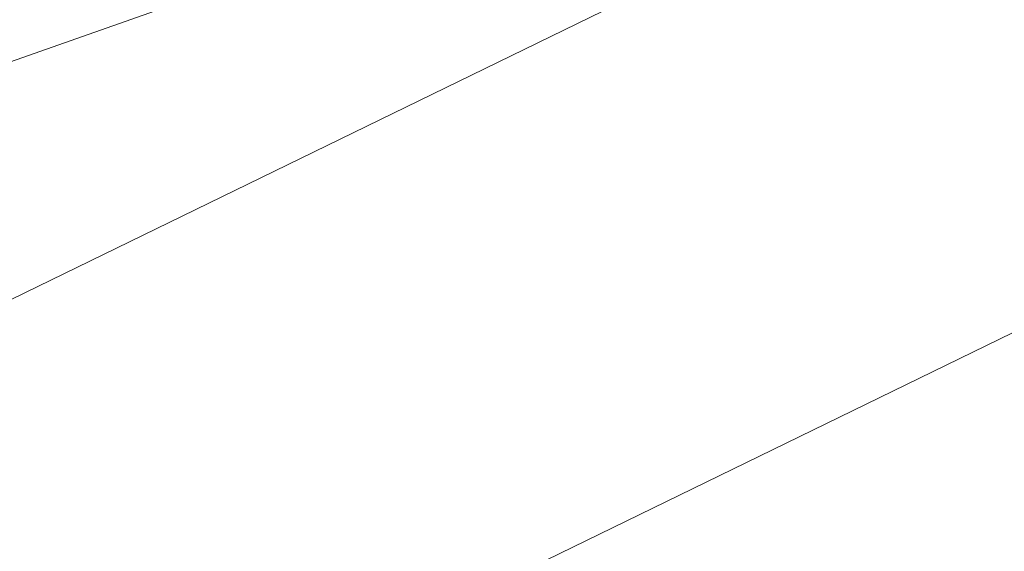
# Model space of a CAD drawing. Extents: x 1620613 to 1693141, y 557269 to 607790.
# Tile 933 of 1056: x 1620876.396 to 1620877.937, y 607336.354 to 607337.186. Entities that reach past the tile are written whole.
import ezdxf

# ---------------------------------------------------------------- set-up
doc = ezdxf.new("R2010")
doc.units = 0
doc.header["$LTSCALE"] = 10
doc.header["$MEASUREMENT"] = 0
for name, pattern in [('DGN Style 2', [7.346996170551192, 4.408197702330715, -2.938798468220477]), ('DGN Style 3', [10.28579463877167, 7.346996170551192, -2.938798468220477]), ('DGN Style 5', [5.142897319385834, 2.204098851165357, -2.938798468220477])]:
    doc.linetypes.add(name, pattern=pattern)
for name, color, linetype, lineweight in [('DT_X_Contour_Minor', 136, 'DGN Style 3', 0), ('PV_X_Driveway', 7, 'DGN Style 5', 0), ('SV_X_Top_of_Bank', 97, 'DGN Style 2', 0)]:
    doc.layers.add(name, color=color, linetype=linetype, lineweight=lineweight)

# ---------------------------------------------------------------- blocks, each defined once
blk = doc.blocks.new('*U1004')
at = {"layer": 'DT_X_Contour_Minor', "transparency": 33554559, "flags": 128}
for points, elevation in [([(-15.21616715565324, 53.13950447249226), (-19.81874134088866, 49.86354265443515), (-20.72156229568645, 49.22141635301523), (-21.45749336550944, 48.69902108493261), (-22.02653455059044, 48.29635685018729), (-22.42868585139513, 48.01342364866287), (-23.27856947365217, 47.41857648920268), (-23.80416834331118, 46.98556298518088), (-24.74355223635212, 46.13265784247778), (-26.09672115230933, 44.85986106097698), (-27.86367509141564, 43.16717264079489), (-33.12726562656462, 38.09348133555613), (-34.87997650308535, 36.41065848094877), (-36.19041623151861, 35.16745839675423), (-37.05858481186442, 34.36388108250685), (-37.48448224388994, 33.99992653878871), (-38.03051386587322, 33.61554478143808), (-38.21858775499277, 33.48693160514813), (-38.37328570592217, 33.38937839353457), (-38.49460771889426, 33.32288514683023), (-38.5825537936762, 33.28745186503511), (-38.77257540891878, 33.23437640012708), (-38.88521126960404, 33.17604471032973), (-39.08060264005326, 33.04085623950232), (-39.3587495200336, 32.82881098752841), (-39.71965190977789, 32.53990895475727), (-40.79239896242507, 31.66702782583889), (-41.21281239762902, 31.37527341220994), (-41.66949241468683, 31.15467101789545), (-42.16243901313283, 31.00522064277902), (-42.6916521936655, 30.92692228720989), (-44.15124278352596, 30.8129960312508), (-44.65910627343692, 30.77541925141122), (-45.08800380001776, 30.74813360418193), (-45.43793536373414, 30.73113908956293), (-45.7089009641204, 30.72443570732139), (-46.78915318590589, 30.71716589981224), (-50.25550565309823, 29.22997960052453), (-51.06818505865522, 28.88110715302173), (-52.02064364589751, 28.47185536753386), (-53.11288141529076, 28.00222424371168), (-54.34489836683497, 27.47221378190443), (-57.81664914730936, 25.97834676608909), (-59.108489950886, 25.4196177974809), (-60.38019927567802, 24.86383115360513), (-61.63177712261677, 24.31098683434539), (-62.86322349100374, 23.76108483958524), (-66.12023850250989, 22.29860262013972), (-67.36429721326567, 21.74074830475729), (-68.65371208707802, 21.16404702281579), (-69.9884831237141, 20.56849877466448), (-71.36861032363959, 19.95410356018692), (-75.10942440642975, 18.29058703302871), (-76.51567851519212, 17.66446206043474), (-77.92883027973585, 17.03372453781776), (-79.34887969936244, 16.39837446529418), (-80.77582677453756, 15.75841184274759), (-84.59021584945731, 14.04569478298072), (-85.96780275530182, 13.42649090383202), (-87.23977166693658, 12.8534170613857), (-88.40612258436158, 12.32647325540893), (-89.46685550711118, 11.84565948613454), (-92.15465264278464, 10.62499615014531), (-93.16140094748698, 10.16824392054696), (-94.16579800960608, 9.713484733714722), (-95.16784382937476, 9.260718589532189), (-96.16753840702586, 8.809945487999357), (-98.83025562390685, 7.610541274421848), (-99.75191201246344, 7.19545492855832), (-100.5198432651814, 6.84974905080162), (-101.1340493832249, 6.573423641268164), (-101.5945303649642, 6.366478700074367), (-102.6175128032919, 5.907132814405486), (-103.011255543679, 5.728681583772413), (-103.425246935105, 5.537837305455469), (-103.8594869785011, 5.334599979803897), (-104.3139756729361, 5.1189696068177), (-105.5529437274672, 4.527431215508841), (-105.9805033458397, 4.32358178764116), (-106.3339561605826, 4.1556872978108), (-106.613302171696, 4.023747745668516), (-106.818541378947, 3.927763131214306), (-107.2670368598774, 3.719744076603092), (-107.4843943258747, 3.619638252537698), (-107.8000951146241, 3.475335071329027), (-108.2141392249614, 3.286834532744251), (-108.7265266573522, 3.054136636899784), (-110.2240175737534, 2.374679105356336), (-110.7152033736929, 2.152073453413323), (-111.0656425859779, 1.993849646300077), (-111.2753352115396, 1.900007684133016), (-111.3442812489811, 1.870547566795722), (-111.3404752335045, 1.87782971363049), (-111.3429190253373, 1.878463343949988), (-111.3531049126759, 1.874902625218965), (-111.371032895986, 1.867147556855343), (-111.3967029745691, 1.855198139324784), (-111.4754793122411, 1.817740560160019), (-111.5018743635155, 1.805381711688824), (-111.5219772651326, 1.796398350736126), (-111.5357880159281, 1.79079047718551), (-111.5433066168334, 1.788558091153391), (-111.5549666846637, 1.787105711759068), (-111.5624210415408, 1.784814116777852), (-111.5760390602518, 1.779028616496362), (-111.5958207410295, 1.769749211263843), (-111.6217660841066, 1.756975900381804), (-111.6991718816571, 1.718255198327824), (-111.7342200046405, 1.700687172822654), (-111.7813100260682, 1.677023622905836), (-111.8404419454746, 1.647264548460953), (-111.9116157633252, 1.611409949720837), (-112.2718580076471, 1.429865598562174), (-113.0350606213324, -0.2474059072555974), (-113.2177541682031, -0.6502334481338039), (-113.4387479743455, -1.13988542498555), (-113.6980420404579, -1.716361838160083), (-113.9956363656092, -2.379662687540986), (-114.8402882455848, -4.264230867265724), (-115.2146300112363, -4.99066763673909), (-115.7041663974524, -5.756551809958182), (-116.3088974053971, -6.561883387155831), (-117.0288230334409, -7.406662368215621), (-120.6572634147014, -11.44100822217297), (-121.7109238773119, -12.4702595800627), (-121.9242665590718, -12.67251216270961), (-122.1127258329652, -12.838162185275), (-122.2763016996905, -12.96720964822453), (-122.4149941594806, -13.0596545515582), (-122.7516628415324, -13.25737088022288), (-123.1181484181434, -13.47519358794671), (-123.9651036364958, -13.98037446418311), (-125.2925284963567, -14.77291350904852), (-127.1004229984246, -15.85281072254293), (-132.5621011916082, -19.11568085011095), (-134.3564604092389, -20.18775530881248), (-135.643279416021, -20.95682608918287), (-136.4225582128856, -21.4228931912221), (-136.6942967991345, -21.5859566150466), (-136.7422127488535, -21.61678750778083), (-136.7928334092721, -21.64935871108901), (-136.9087584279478, -21.72394915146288), (-137.0899878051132, -21.84055882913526), (-137.3365215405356, -21.99918774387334), (-138.0810173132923, -22.47822383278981), (-138.3978712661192, -22.6746115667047), (-138.790061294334, -22.90449770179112), (-139.2575873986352, -23.16788223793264), (-139.8004495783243, -23.46476517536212), (-142.5095905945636, -24.92838181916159), (-153.1870326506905, -30.13426355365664), (-155.2248335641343, -31.12493864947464), (-156.7621897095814, -31.86587176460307), (-157.7991010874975, -32.35706289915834), (-158.3355676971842, -32.59851205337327), (-159.0988856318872, -32.90938715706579), (-159.3740378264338, -33.02320973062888), (-159.6270059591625, -33.13152112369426), (-159.8577900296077, -33.23432133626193), (-160.0663900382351, -33.33161036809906), (-160.5930779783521, -33.58369954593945), (-160.8051329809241, -33.66154300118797), (-161.0462820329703, -33.70600648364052), (-161.3165251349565, -33.71708999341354), (-161.615862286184, -33.69479353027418), (-162.4528867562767, -33.59082966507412), (-162.9269289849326, -33.66899306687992), (-163.721287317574, -33.98145617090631), (-164.8359617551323, -34.52821897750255), (-166.2709522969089, -35.30928148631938), (-170.5246818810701, -37.7045144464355), (-172.1231266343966, -38.57648387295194), (-173.7281637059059, -39.39596743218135), (-175.339793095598, -40.16296512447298), (-176.9580148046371, -40.87747694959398), (-181.2820624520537, -42.71286066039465), (-182.7909117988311, -43.35069092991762), (-184.0744241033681, -43.88764395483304), (-185.1325993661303, -44.32371973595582), (-185.9654375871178, -44.65891827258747), (-187.8858901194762, -45.41827804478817), (-188.520472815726, -45.67012349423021), (-188.9838815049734, -45.85614001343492), (-189.2761161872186, -45.97632760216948), (-189.3971768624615, -46.0306862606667), (-189.4917733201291, -46.08787077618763), (-189.8211518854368, -46.28819430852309), (-190.7383402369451, -46.84627651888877), (-192.2433383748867, -47.76211740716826), (-194.3361462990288, -49.03571697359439), (-200.7007138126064, -52.90899405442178), (-202.8180694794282, -54.19743101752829), (-204.3967108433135, -55.15778409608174), (-205.4366379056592, -55.79005328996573), (-205.9378506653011, -56.09423859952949), (-206.5561322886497, -56.46795424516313), (-206.8614067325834, -56.64589492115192), (-207.3135188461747, -56.89943021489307), (-207.912468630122, -57.22856012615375), (-208.6582560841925, -57.63328465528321), (-212.4812187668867, -59.69838656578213), (-217.9525532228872, -61.78625121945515), (-218.9816974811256, -62.17902329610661), (-219.7242726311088, -62.46254038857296), (-220.1802786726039, -62.63680249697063), (-220.3497156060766, -62.70180962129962), (-220.4194552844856, -62.72948864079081), (-220.8007980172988, -62.87632058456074), (-221.8925214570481, -63.29605715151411), (-223.6946256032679, -63.98869834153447), (-226.2071104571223, -64.95424415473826), (-233.8542443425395, -67.8929058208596), (-236.4554405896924, -68.89391066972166), (-238.5236789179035, -69.69292896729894), (-240.0589593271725, -70.28996071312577), (-241.0612818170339, -70.68500590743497), (-243.0235312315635, -71.46914435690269), (-243.7578034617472, -71.7613185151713), (-244.4889330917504, -72.04973715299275), (-245.2169201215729, -72.33440027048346), (-245.9417645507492, -72.61530786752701), (-247.8704928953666, -73.35938743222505), (-248.5630352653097, -73.6199460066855), (-249.1941161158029, -73.8435620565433), (-249.7637354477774, -74.0302355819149), (-250.271893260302, -74.17996658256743), (-251.5450320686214, -74.52999255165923), (-252.0702619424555, -74.6602527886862), (-252.691097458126, -74.78851402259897), (-253.4075386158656, -74.91477625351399), (-254.2195854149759, -75.03903948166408), (-256.5125177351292, -75.36774275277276), (-256.9049860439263, -75.59858398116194), (-256.3626917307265, -76.04458021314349), (-254.8856347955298, -76.705731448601), (-252.4738152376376, -77.58203768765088), (-244.7959462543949, -80.20572766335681), (-242.204642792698, -81.01907846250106), (-240.1891341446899, -81.49136337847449), (-238.7494203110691, -81.62258241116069), (-237.8855012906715, -81.41273556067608), (-236.3494436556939, -80.39838944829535), (-235.4562545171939, -80.28305411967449), (-233.928730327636, -80.69780771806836), (-231.7668710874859, -81.64265024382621), (-228.9706767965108, -83.11758169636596), (-220.6683786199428, -87.75751747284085), (-217.8834685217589, -89.27032145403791), (-215.7554618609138, -90.32878156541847), (-214.2843586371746, -90.93289780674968), (-213.4701588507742, -91.08267017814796), (-212.174830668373, -90.87627134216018), (-211.6545913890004, -90.75436087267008), (-211.0653696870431, -90.54342859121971), (-210.4071655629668, -90.2434744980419), (-209.6799790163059, -89.85449859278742), (-207.6488383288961, -88.69853376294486), (-206.8963358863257, -88.28145190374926), (-206.1621840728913, -87.89717994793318), (-205.4463828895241, -87.54571789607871), (-204.7489323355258, -87.22706574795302), (-202.9135316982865, -86.42107322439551), (-202.161806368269, -86.10027413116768), (-201.2831808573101, -85.74237124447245), (-200.277655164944, -85.347364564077), (-199.1452292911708, -84.91525409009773), (-195.9562267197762, -83.71348776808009), (-194.8143689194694, -83.26692920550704), (-193.7805474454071, -82.82857825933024), (-192.8547622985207, -82.39843492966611), (-192.0370134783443, -81.97649921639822), (-190.0003983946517, -80.86228080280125), (-189.2093401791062, -80.45351616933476), (-188.3636268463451, -80.06288607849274), (-187.4632583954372, -79.69039053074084), (-186.5082348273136, -79.33602952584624), (-183.88863182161, -78.41524623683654), (-183.0039409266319, -78.10315325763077), (-182.3145704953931, -77.85746178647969), (-181.8205205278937, -77.67817182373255), (-181.5217910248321, -77.56528336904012), (-180.9856063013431, -77.35278283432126), (-180.6732185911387, -77.23195806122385), (-180.1381940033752, -77.02885914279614), (-179.3805325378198, -76.74348607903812), (-178.4002341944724, -76.37583887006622), (-175.4892561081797, -75.28574745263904), (-174.2415284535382, -74.81242216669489), (-172.6815790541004, -74.21001487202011), (-170.8094079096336, -73.47852556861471), (-168.6250150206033, -72.6179542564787), (-162.3836716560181, -70.15098807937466), (-160.3075015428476, -69.33094668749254), (-158.7599987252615, -68.72104714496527), (-157.7411632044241, -68.32128945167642), (-157.2509949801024, -68.131673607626), (-156.6487694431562, -67.906220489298), (-156.3778641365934, -67.78612823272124), (-156.0168173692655, -67.59494130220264), (-155.5656291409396, -67.33265969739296), (-155.0242994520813, -66.99928341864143), (-153.4605650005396, -66.01548710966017), (-152.8529017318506, -65.65113033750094), (-152.2027127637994, -65.29590725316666), (-151.5099980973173, -64.94981785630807), (-150.7747577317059, -64.61286214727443), (-148.7574158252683, -63.72649183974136), (-147.8165163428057, -63.32364140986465), (-146.5068243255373, -62.77986785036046), (-144.8283397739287, -62.09517116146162), (-142.7810626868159, -61.26955134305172), (-136.8299337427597, -58.88000098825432), (-134.7873558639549, -58.07134284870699), (-133.1229689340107, -57.4375311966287), (-131.8367729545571, -56.97856603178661), (-130.9287679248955, -56.69444735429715), (-129.0116757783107, -56.16992619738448), (-128.3709055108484, -55.98933264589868), (-127.8864138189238, -55.84094285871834), (-127.5582007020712, -55.72475683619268), (-127.3862661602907, -55.64077457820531), (-127.1361454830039, -55.45976024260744), (-127.0158877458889, -55.40442056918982), (-126.8427050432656, -55.37416230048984), (-126.6165973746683, -55.36898543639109), (-126.3375647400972, -55.38888997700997), (-125.5229110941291, -55.47541062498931), (-125.2490449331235, -55.50724031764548), (-125.0384366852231, -55.53783890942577), (-124.8910863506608, -55.56720640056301), (-124.8069939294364, -55.59534279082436), (-124.5621644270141, -55.72377337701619), (-121.6953630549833, -54.43029862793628), (-121.1401926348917, -54.18145993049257), (-120.7033105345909, -53.98929015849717), (-120.3847167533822, -53.85378931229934), (-120.1844112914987, -53.77495739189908), (-119.8079811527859, -53.64029750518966), (-119.6632141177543, -53.58463066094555), (-119.5112356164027, -53.51862504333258), (-119.3520456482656, -53.44228065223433), (-119.1856442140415, -53.35559748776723), (-118.732291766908, -53.11065735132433), (-118.5813705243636, -53.02933177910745), (-118.4686211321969, -52.96906016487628), (-118.394043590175, -52.92984250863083), (-118.3576378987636, -52.91167881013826), (-118.3114518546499, -52.8913142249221), (-118.2843343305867, -52.87942948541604), (-118.2376212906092, -52.8590487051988), (-118.1713127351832, -52.8301718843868), (-118.0854086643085, -52.79279902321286), (-117.8302037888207, -52.68181000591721), (-117.7463434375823, -52.64520010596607), (-117.6861660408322, -52.61861216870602), (-117.6496715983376, -52.60204619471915), (-117.6368601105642, -52.59550218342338), (-117.634273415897, -52.59141410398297), (-117.5621176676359, -52.55989399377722), (-117.3475904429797, -52.4683997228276), (-116.9906917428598, -52.31693129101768), (-116.4914215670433, -52.10548869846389), (-114.970205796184, -51.46167623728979), (-114.4185916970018, -51.22624495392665), (-113.9046612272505, -51.00281044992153), (-113.4284143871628, -50.79137272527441), (-112.9898511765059, -50.59193177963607), (-111.8705941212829, -50.07608496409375), (-111.4361631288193, -49.87686495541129), (-110.9723129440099, -49.66609004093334), (-110.479043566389, -49.44376022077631), (-109.9563549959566, -49.20987549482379), (-108.5232932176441, -48.57077635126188), (-107.9104807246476, -48.29830772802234), (-107.1468395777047, -47.96022621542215), (-106.2323697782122, -47.55653181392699), (-105.1670713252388, -47.08722452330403), (-102.1251705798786, -45.74825456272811), (-100.9267181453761, -45.21956756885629), (-99.6127864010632, -44.63773405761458), (-98.18337534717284, -44.00275402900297), (-96.63848498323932, -43.31462748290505), (-92.36480493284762, -41.40876133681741), (-90.7662950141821, -40.69468151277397), (-89.1760252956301, -39.98184164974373), (-87.59399577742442, -39.27024174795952), (-86.02020645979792, -38.55988180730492), (-81.83442187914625, -36.66724191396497), (-80.35566188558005, -35.99873885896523), (-79.05872034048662, -35.41270961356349), (-77.94359724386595, -34.90915417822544), (-77.01029259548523, -34.48807255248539), (-74.76390479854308, -33.47515329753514), (-73.82803864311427, -33.05414123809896), (-72.70523102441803, -32.55079450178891), (-71.39548194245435, -31.96511308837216), (-69.89879139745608, -31.29709699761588), (-65.65836132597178, -29.40594118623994), (-64.17550338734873, -28.7438384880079), (-62.90725212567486, -28.17589725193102), (-61.85360754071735, -27.70211747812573), (-61.01456963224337, -27.32249916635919), (-59.06327744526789, -26.43573228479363), (-58.40143171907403, -26.13440883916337), (-57.87936368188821, -25.89551366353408), (-57.49707333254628, -25.71904675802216), (-57.25456067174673, -25.60500812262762), (-56.79423049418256, -25.38414278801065), (-56.61580828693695, -25.29798916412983), (-56.42578929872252, -25.20517729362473), (-56.2241735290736, -25.1057071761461), (-56.01096097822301, -24.99957881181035), (-55.42693180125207, -24.70769217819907), (-55.17584401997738, -24.58463789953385), (-54.86060255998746, -24.43439003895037), (-54.48120742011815, -24.25694859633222), (-54.03765860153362, -24.05231357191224), (-52.76932351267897, -23.47036206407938), (-52.35306644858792, -23.27972813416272), (-52.05554657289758, -23.14428997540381), (-51.8767638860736, -23.0640475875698), (-51.81671838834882, -23.03900097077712), (-51.81491331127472, -23.04580435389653), (-51.80586088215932, -23.04392634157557), (-51.78005740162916, -23.03318976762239), (-51.73750286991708, -23.01359463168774), (-51.67819728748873, -22.98514093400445), (-51.49771433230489, -22.8974529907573), (-51.39857034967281, -22.84935450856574), (-51.23650061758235, -22.77082501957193), (-51.01150513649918, -22.66186452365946), (-50.72358390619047, -22.52247302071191), (-49.23312474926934, -21.80097365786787), (-49.14244847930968, -20.03365444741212), (-49.00203839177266, -19.51154287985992), (-48.6196693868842, -18.70263069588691), (-47.99534146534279, -17.6069178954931), (-47.12905462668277, -16.22440447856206), (-44.4963445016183, -12.15530121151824), (-43.46803317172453, -10.75049285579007), (-42.35763177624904, -9.587895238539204), (-41.16514031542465, -8.667508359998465), (-39.89055878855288, -7.989332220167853), (-36.38222129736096, -6.503810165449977), (-35.20540522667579, -6.00551539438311), (-34.30621013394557, -5.624772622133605), (-33.68463601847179, -5.361581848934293), (-33.34068288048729, -5.215943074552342), (-32.79363581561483, -4.984309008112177), (-32.37782533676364, -4.731976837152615), (-31.5406792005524, -4.148705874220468), (-30.2821974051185, -3.234496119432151), (-28.60237995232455, -1.989347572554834), (-23.56108586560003, 1.772300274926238), (-21.76660683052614, 3.090607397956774), (-20.1641402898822, 4.224292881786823), (-18.75368624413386, 5.173356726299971), (-17.53524469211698, 5.937798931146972), (-14.54208387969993, 7.730149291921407), (-13.53872524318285, 8.334381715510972), (-12.77351994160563, 8.802816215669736), (-12.24646797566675, 9.1354527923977), (-11.95756934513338, 9.332291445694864), (-11.50471077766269, 9.676130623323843), (-11.13367417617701, 9.918347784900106), (-10.3602082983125, 10.38711988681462), (-9.184313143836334, 11.08244692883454), (-7.605988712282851, 12.00432891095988), (-2.860551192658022, 14.76475411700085), (-1.204194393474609, 15.72995997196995), (0.2057978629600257, 16.5552586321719), (1.369425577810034, 17.24065009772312), (2.286688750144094, 17.78613436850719), (4.404237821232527, 19.05421616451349), (5.349744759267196, 19.62845602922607), (6.598103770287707, 20.40011427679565), (8.149314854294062, 21.36919090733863), (10.00337801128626, 22.5356859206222), (15.35134919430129, 25.90956379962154), (17.17177361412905, 27.06607961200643), (18.62206848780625, 28.00521863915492), (19.70223381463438, 28.72698088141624), (20.41226959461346, 29.23136633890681), (21.81219227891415, 30.28655851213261), (22.32136375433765, 30.52013040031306), (22.79893616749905, 30.42945193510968), (23.24490951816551, 30.01452311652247), (23.6592838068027, 29.27534394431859), (25.5192993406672, 25.06925698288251)], 0.2000414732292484), ([(-17.45736527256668, 52.90326992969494), (-21.39895877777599, 50.0977725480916), (-22.17212463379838, 49.54786270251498), (-22.80236784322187, 49.10048918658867), (-23.28968840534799, 48.75565200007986), (-23.63408632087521, 48.51335114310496), (-24.36191723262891, 48.00393063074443), (-24.86158497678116, 47.58533965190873), (-25.8147150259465, 46.71163209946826), (-27.22130737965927, 45.38280797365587), (-29.08136203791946, 43.59886727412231), (-34.64612420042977, 38.23486997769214), (-36.47441867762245, 36.47166088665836), (-37.78573048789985, 35.20503158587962), (-38.58005963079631, 34.43498207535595), (-38.85740610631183, 34.16151235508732), (-38.94539676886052, 34.04400650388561), (-38.93639807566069, 34.00681650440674), (-38.93534537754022, 33.99954533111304), (-38.93604386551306, 33.99367038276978), (-38.93849353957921, 33.98919165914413), (-38.94269439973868, 33.98610916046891), (-38.95623160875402, 33.97975079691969), (-38.96354734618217, 33.97610134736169), (-38.97534165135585, 33.96992177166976), (-38.99161452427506, 33.96121206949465), (-39.01236596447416, 33.94997224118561), (-39.11965601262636, 33.89161608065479), (-41.00425999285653, 32.35813691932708), (-41.41850579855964, 32.06585747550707), (-41.85355579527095, 31.84622449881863), (-42.30940998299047, 31.69923798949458), (-42.78606836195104, 31.62489794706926), (-45.05901724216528, 31.44748617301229), (-45.41155417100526, 31.3261421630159), (-45.47864930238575, 31.30298905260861), (-45.52884744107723, 31.28553429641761), (-45.56214858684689, 31.27377789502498), (-45.57855274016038, 31.26771984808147), (-45.60682844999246, 31.25629857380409), (-45.61209900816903, 31.25412344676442), (-45.61557950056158, 31.25263748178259), (-45.6172699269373, 31.25184067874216), (-45.61939097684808, 31.2506347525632), (-45.6221740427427, 31.24922665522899), (-45.63966620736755, 31.24067520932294), (-45.69890002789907, 31.21193393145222), (-45.82608510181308, 31.15654833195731), (-46.17424678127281, 31.00658998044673), (-46.74338506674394, 30.76205887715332), (-47.53349995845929, 30.42295502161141), (-49.93510847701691, 29.39258107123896), (-50.87372427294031, 28.98969278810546), (-51.88836527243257, 28.55380840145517), (-52.97903147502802, 28.08492791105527), (-54.14572288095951, 27.5830513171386), (-57.35826690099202, 26.20071892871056), (-58.58553470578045, 25.6693915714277), (-59.85793010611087, 25.11215879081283), (-61.17545310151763, 24.52902058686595), (-62.53810369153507, 23.91997695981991), (-66.2320087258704, 22.26132005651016), (-67.60640780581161, 21.64488324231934), (-68.95917626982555, 21.0395654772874), (-70.29031411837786, 20.44536676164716), (-71.5998213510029, 19.8622870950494), (-75.06299981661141, 18.3222333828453), (-76.39654123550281, 17.72836383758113), (-77.7997816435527, 17.10179548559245), (-79.27272104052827, 16.44252832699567), (-80.81535942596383, 15.7505623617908), (-85.0219937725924, 13.86172137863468), (-86.5189906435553, 13.18894839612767), (-87.85500549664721, 12.58726018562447), (-89.03003833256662, 12.05665674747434), (-90.04408915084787, 11.5971380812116), (-92.53358197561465, 10.46653466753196), (-93.46605290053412, 10.0434813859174), (-94.39634605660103, 9.622274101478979), (-95.32446144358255, 9.202912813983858), (-96.25039906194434, 8.785397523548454), (-98.7166623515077, 7.674484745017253), (-99.58089384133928, 7.285275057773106), (-100.32389084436, 6.950830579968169), (-100.9456533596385, 6.671151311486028), (-101.4461813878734, 6.446237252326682), (-102.6192768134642, 5.919486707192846), (-103.0579989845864, 5.720960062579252), (-103.4943439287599, 5.520443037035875), (-103.9283116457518, 5.317935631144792), (-104.3599021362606, 5.113437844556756), (-105.5076404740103, 4.565456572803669), (-105.9101584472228, 4.373629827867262), (-106.2569086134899, 4.209135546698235), (-106.5478909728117, 4.071973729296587), (-106.7831055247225, 3.962144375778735), (-107.3359872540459, 3.705709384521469), (-107.582444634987, 3.592054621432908), (-107.907155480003, 3.44341657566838), (-108.3101197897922, 3.25979524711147), (-108.7913375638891, 3.041190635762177), (-110.1789229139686, 2.411600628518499), (-110.6338851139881, 2.205665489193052), (-110.9580827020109, 2.060052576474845), (-111.1515156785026, 1.974761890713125), (-111.214184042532, 1.949793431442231), (-111.2069468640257, 1.96364050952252), (-111.2115937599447, 1.964845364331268), (-111.2309623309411, 1.958074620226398), (-111.2650525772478, 1.943328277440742), (-111.3138644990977, 1.920606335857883), (-111.4636585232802, 1.849380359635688), (-111.5138489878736, 1.825879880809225), (-111.5520748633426, 1.808797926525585), (-111.5783361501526, 1.798134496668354), (-111.5926328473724, 1.793889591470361), (-111.6148045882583, 1.791127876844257), (-111.6289791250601, 1.786770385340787), (-111.6548739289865, 1.775769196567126), (-111.6924890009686, 1.758124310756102), (-111.7418243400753, 1.733835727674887), (-111.8890122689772, 1.660207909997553), (-111.9556566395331, 1.62680212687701), (-112.0451988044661, 1.581805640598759), (-112.1576387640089, 1.525218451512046), (-112.2929765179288, 1.457040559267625), (-112.9779808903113, 1.111832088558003), (-114.4292185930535, -2.077517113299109), (-114.7156034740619, -2.707376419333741), (-114.9527991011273, -3.230090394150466), (-115.140805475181, -3.645659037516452), (-115.2796225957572, -3.954082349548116), (-115.5842159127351, -4.633684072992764), (-115.7192088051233, -4.895647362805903), (-115.8957424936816, -5.171835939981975), (-116.1138169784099, -5.46224980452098), (-116.373432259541, -5.766888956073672), (-117.6818987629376, -7.221730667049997), (-120.7368154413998, -10.20587712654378), (-121.3553677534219, -10.7922755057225), (-121.9017746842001, -11.27255073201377), (-122.3760362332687, -11.64670280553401), (-122.7781524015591, -11.91473172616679), (-123.7542683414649, -12.48797797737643), (-124.3046113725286, -12.81351193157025), (-125.2235535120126, -13.36017910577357), (-126.5110947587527, -14.1279794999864), (-128.1672351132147, -15.11691311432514), (-133.0750748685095, -18.04891371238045), (-134.6900997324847, -19.01396191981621), (-135.8542945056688, -19.71010609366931), (-136.5676591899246, -20.13734623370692), (-136.8301937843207, -20.29568234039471), (-136.929179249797, -20.35937324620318), (-137.0337521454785, -20.42665931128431), (-137.273231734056, -20.58074932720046), (-137.6476180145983, -20.82164329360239), (-138.1569109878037, -21.14934121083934), (-139.6949011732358, -22.1389409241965), (-140.3494626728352, -22.54464155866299), (-141.1596545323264, -23.01954367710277), (-142.125476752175, -23.56364727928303), (-143.2469293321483, -24.17695236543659), (-148.8435122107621, -27.20051289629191), (-155.6668337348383, -30.52728392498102), (-156.9690717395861, -31.16036576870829), (-157.9515050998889, -31.63385228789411), (-158.6141338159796, -31.9477434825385), (-158.9569578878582, -32.10203935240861), (-159.4447492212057, -32.30070123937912), (-159.6311749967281, -32.37850830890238), (-159.8246088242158, -32.46293310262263), (-160.0250507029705, -32.55397562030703), (-160.232500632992, -32.65163586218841), (-160.7950445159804, -32.9208868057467), (-161.0059018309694, -33.00597154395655), (-161.2165658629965, -33.05928755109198), (-161.4270366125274, -33.08083482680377), (-161.6373140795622, -33.07061337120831), (-162.1977962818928, -33.00099784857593), (-162.5945986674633, -33.09803384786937), (-163.3646441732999, -33.44135348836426), (-164.5079327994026, -34.03095676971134), (-166.0244645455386, -34.86684369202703), (-170.5662066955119, -37.42425367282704), (-172.2728793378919, -38.35526261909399), (-173.9865906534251, -39.23023197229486), (-175.7073406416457, -40.04916173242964), (-177.435129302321, -40.81205189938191), (-182.0519506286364, -42.77170622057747), (-183.6363930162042, -43.44221749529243), (-184.9271041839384, -43.98401057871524), (-185.9240841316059, -44.39708547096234), (-186.6273328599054, -44.68144217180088), (-188.1110211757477, -45.26810245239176), (-188.6012821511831, -45.46267125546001), (-188.9592988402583, -45.60638245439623), (-189.1850712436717, -45.69923604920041), (-189.2785993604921, -45.74123203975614), (-189.3516819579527, -45.78541120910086), (-189.6950575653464, -45.99428155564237), (-190.6703724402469, -46.58775821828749), (-192.2776265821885, -47.56584119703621), (-194.5168199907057, -48.92853049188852), (-201.330588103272, -53.07517703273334), (-203.5688460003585, -54.43730063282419), (-205.1732936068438, -55.41368652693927), (-206.143930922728, -56.00433471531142), (-206.4807579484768, -56.20924519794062), (-206.5338829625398, -56.24135621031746), (-206.56011325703, -56.25664552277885), (-206.5989603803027, -56.27843020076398), (-206.6504243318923, -56.30671024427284), (-206.71450511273, -56.34148565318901), (-207.042988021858, -56.51892674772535), (-216.8652858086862, -60.26712173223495), (-218.7128353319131, -60.9722375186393), (-220.04592770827, -61.48121559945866), (-220.8645629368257, -61.79405597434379), (-221.1687410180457, -61.91075864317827), (-221.2939397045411, -61.96044881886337), (-221.6560887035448, -62.10013437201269), (-222.648636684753, -62.48192339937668), (-224.2715836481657, -63.10581590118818), (-226.5249295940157, -63.97181187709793), (-233.3743840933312, -66.60393911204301), (-235.7518862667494, -67.51956538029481), (-237.7473019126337, -68.29234875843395), (-239.3606310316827, -68.92228924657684), (-240.5918736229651, -69.40938684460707), (-243.3657384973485, -70.51785658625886), (-244.3541457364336, -70.9117544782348), (-245.2389687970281, -71.2620958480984), (-246.0202076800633, -71.56888069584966), (-246.6978623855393, -71.83210902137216), (-248.3668293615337, -72.47597585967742), (-248.9959418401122, -72.7096468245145), (-249.6315540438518, -72.92775959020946), (-250.2736659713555, -73.1303141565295), (-250.922277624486, -73.31731052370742), (-252.6605749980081, -73.79522323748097), (-253.3777047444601, -73.97307582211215), (-254.2253709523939, -74.14819904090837), (-255.2035736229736, -74.32059289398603), (-256.3123127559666, -74.49025738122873), (-259.4429990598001, -74.9390568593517), (-259.9788609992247, -75.2542390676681), (-259.2384320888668, -75.86318608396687), (-257.2217123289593, -76.76589790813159), (-253.9287017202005, -77.96237454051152), (-243.4456189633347, -81.5446653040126), (-239.9443442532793, -82.67948381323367), (-237.3028321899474, -83.39722126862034), (-235.5210827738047, -83.69787767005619), (-234.599096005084, -83.58145301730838), (-233.2868148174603, -82.71487920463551), (-232.5237475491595, -82.61634619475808), (-231.218756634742, -82.97067752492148), (-229.3718420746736, -83.77787319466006), (-226.9830038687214, -85.03793320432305), (-219.8902037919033, -89.00191234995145), (-217.497983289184, -90.29225249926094), (-215.6409218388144, -91.19028858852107), (-214.3190194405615, -91.6960206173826), (-213.532276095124, -91.80944858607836), (-212.1478392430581, -91.58885108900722), (-211.5918114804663, -91.45855411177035), (-210.9620558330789, -91.23311130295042), (-210.2585722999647, -90.91252266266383), (-209.4813608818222, -90.49678819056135), (-207.310493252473, -89.26130182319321), (-206.5328441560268, -88.82721764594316), (-205.8280475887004, -88.45157989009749), (-205.1961035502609, -88.13438855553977), (-204.6370120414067, -87.87564364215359), (-203.2432380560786, -87.26358576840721), (-202.625732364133, -87.00239332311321), (-201.8185457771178, -86.67785939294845), (-200.8216782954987, -86.28998397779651), (-199.63512991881, -85.83876707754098), (-196.2180930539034, -84.55106669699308), (-194.9945850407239, -84.07257631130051), (-193.8868386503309, -83.60288043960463), (-192.8948538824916, -83.14197908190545), (-192.018630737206, -82.68987223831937), (-189.8363845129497, -81.49598000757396), (-188.9887605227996, -81.05798606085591), (-188.0825732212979, -80.63942339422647), (-187.1178226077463, -80.2402920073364), (-186.0945086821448, -79.86059190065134), (-183.2875871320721, -78.87396665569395), (-182.3396351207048, -78.53955701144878), (-181.6009702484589, -78.276297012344), (-181.0715925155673, -78.08418665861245), (-180.7515019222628, -77.96322594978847), (-180.1769765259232, -77.73553025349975), (-179.8737207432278, -77.61785036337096), (-179.3948474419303, -77.4355824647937), (-178.7403566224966, -77.1887265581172), (-177.9102482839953, -76.87728264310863), (-175.4624693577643, -75.96064819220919), (-174.3456440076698, -75.53590440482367), (-172.8310021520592, -74.94914888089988), (-170.9185437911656, -74.20038162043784), (-168.6082689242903, -73.28960262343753), (-161.9171139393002, -70.64484298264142), (-159.6972275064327, -69.7679149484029), (-158.0559344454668, -69.12070057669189), (-156.9932347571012, -68.70319986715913), (-156.5091284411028, -68.51541282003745), (-155.9896360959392, -68.32093224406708), (-155.7559475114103, -68.21733815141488), (-155.4445010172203, -68.05241630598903), (-155.0552966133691, -67.82616670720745), (-154.5883343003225, -67.5385893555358), (-153.2394242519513, -66.68994607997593), (-152.7152412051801, -66.37564430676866), (-152.1543746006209, -66.06922144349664), (-151.5568244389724, -65.77067749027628), (-150.9225907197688, -65.480012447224), (-149.182389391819, -64.71541087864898), (-148.3115284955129, -64.34412459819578), (-147.0040968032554, -63.80371693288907), (-145.2600943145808, -63.09418788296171), (-143.0795210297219, -62.21553744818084), (-136.6825645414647, -59.64697444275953), (-134.4940270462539, -58.77966739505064), (-132.726131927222, -58.10416850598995), (-131.378879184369, -57.62047777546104), (-130.4522688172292, -57.32859520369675), (-128.5421643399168, -56.8059858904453), (-127.9128130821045, -56.63172460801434), (-127.4573376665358, -56.50089774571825), (-127.1757380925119, -56.41350530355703), (-127.0680143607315, -56.36954728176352), (-126.9710139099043, -56.26575682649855), (-126.7956728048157, -56.1396739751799), (-126.7287661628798, -56.11255874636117), (-126.6031924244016, -56.08524856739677), (-126.418951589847, -56.05774343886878), (-126.176043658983, -56.03004336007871), (-125.4500663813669, -55.9559165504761), (-125.2042487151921, -55.92880988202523), (-125.0112786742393, -55.90308498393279), (-124.8711562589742, -55.87874185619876), (-124.7838814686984, -55.85578049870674), (-124.6216121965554, -55.79639257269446), (-124.5715618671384, -55.77771408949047), (-124.5431128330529, -55.76621958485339), (-124.5362650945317, -55.76190905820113), (-124.5510186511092, -55.76478251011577), (-124.6191631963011, -55.78202368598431), (-124.5718470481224, -55.75624373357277), (-124.3787901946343, -55.66597299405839), (-124.0399926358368, -55.511211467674), (-123.555454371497, -55.29195915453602), (-122.0690313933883, -54.62129860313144), (-121.5602130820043, -54.39369512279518), (-121.1485753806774, -54.21388009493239), (-120.834118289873, -54.0818535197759), (-120.6168418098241, -53.99761539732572), (-120.1670120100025, -53.83669834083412), (-119.9940170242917, -53.77017708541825), (-119.8124044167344, -53.69130111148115), (-119.622174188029, -53.60007041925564), (-119.42332633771, -53.49648500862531), (-118.8815752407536, -53.20378428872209), (-118.7012260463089, -53.10660114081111), (-118.5664917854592, -53.03457723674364), (-118.4773724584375, -52.98771257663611), (-118.4338680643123, -52.96600716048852), (-118.378676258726, -52.94167170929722), (-118.3462711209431, -52.92746957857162), (-118.2904495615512, -52.90311477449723), (-118.211211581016, -52.86860729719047), (-118.108557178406, -52.82394714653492), (-117.8035902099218, -52.69131651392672), (-117.7033780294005, -52.64756809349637), (-117.6314667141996, -52.61579580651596), (-117.5878562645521, -52.59599965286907), (-117.5725466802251, -52.58817963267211), (-117.5694556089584, -52.58329442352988), (-117.5023191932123, -52.5537070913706), (-117.3032282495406, -52.46860900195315), (-116.9721827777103, -52.32800015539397), (-116.5091827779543, -52.1318805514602), (-115.0985767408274, -51.53488059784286), (-114.5787590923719, -51.31273690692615), (-114.0772606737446, -51.09405579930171), (-113.594081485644, -50.87883727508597), (-113.1292215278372, -50.66708133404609), (-111.914020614, -50.10701560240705), (-111.4423497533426, -49.89071825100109), (-110.938737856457, -49.6618754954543), (-110.4031849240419, -49.42048733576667), (-109.8356909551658, -49.16655377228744), (-108.2797856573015, -48.47267039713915), (-107.637205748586, -48.18686541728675), (-106.8763949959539, -47.84986300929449), (-105.9973533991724, -47.46166317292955), (-105.0000809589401, -47.02226590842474), (-102.1830466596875, -45.78227663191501), (-101.0416261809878, -45.27859689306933), (-99.730140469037, -44.69754963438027), (-98.24858952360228, -44.03913485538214), (-96.59697334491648, -43.3033525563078), (-91.96590989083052, -41.23810973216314), (-90.26453862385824, -40.47824782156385), (-88.63372241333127, -39.7475942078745), (-87.07346125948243, -39.0461488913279), (-85.58375516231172, -38.37391187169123), (-81.70527897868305, -36.62022421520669), (-80.33508533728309, -36.00080075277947), (-79.13336155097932, -35.4577961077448), (-78.1001076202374, -34.99121027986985), (-77.23532354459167, -34.60104326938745), (-75.15385914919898, -33.66248966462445), (-74.2553197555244, -33.25839136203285), (-73.12079987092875, -32.75001165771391), (-71.75029949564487, -32.13735055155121), (-70.14381862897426, -31.4204080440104), (-65.54522899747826, -29.36951948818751), (-63.95151954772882, -28.65803548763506), (-62.61933342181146, -28.0617499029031), (-61.54867061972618, -27.58066273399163), (-60.73953114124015, -27.21477398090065), (-58.93052363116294, -26.39266852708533), (-58.31693849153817, -26.11331703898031), (-57.83293870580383, -25.89184166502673), (-57.47852427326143, -25.72824240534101), (-57.25369519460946, -25.62251925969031), (-56.82693145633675, -25.41775902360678), (-56.65531035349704, -25.33478436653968), (-56.46051984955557, -25.23943057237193), (-56.24255994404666, -25.13169764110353), (-56.0014306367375, -25.01158557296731), (-55.32752661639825, -24.67478120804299), (-55.05126318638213, -24.53896794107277), (-54.72790091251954, -24.38413141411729), (-54.35743979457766, -24.21027162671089), (-53.93987983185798, -24.01738857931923), (-52.76358814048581, -23.47766943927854), (-52.37750348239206, -23.30100356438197), (-52.10146827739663, -23.1757952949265), (-51.93548252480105, -23.10204463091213), (-51.87954622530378, -23.07975157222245), (-51.87711536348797, -23.08891355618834), (-51.86492463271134, -23.08638447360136), (-51.83017558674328, -23.07192573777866), (-51.77286822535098, -23.04553734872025), (-51.69300254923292, -23.00721930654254), (-51.44994965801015, -22.88913165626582), (-51.31643438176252, -22.82435836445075), (-51.09817822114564, -22.71860422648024), (-50.7951811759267, -22.5718692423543), (-50.40744324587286, -22.38415341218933), (-48.4002708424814, -21.41252423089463), (-48.36751615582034, -20.77412141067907), (-48.22934931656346, -20.45036320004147), (-47.82888652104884, -19.75268977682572), (-47.16612776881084, -18.68110114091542), (-46.24107306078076, -17.23559729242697), (-43.42453256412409, -12.8823667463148), (-42.35470139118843, -11.39228932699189), (-41.25761324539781, -10.18697997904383), (-40.13326812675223, -9.266438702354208), (-38.98166603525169, -8.63066549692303), (-35.87438449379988, -7.314961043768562), (-34.83209626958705, -6.873628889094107), (-34.0356927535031, -6.536410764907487), (-33.48517394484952, -6.303306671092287), (-33.18053984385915, -6.174316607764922), (-32.69602851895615, -5.96916181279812), (-32.28319507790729, -5.712428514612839), (-31.40807824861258, -5.096094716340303), (-30.07067803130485, -4.120160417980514), (-28.27099442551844, -2.784625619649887), (-22.85546029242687, 1.256267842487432), (-20.95785962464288, 2.654420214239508), (-19.32670822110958, 3.818207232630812), (-17.96200608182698, 4.747628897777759), (-16.86375320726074, 5.442685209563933), (-14.29034455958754, 6.983681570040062), (-13.4230960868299, 7.5066692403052), (-12.75140715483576, 7.919884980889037), (-12.2752777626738, 8.223328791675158), (-11.99470791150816, 8.417000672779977), (-11.50726769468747, 8.787096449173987), (-11.10789761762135, 9.047810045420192), (-10.27536754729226, 9.552379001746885), (-9.009677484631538, 10.30080331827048), (-7.310827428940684, 11.2930829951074), (-2.203013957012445, 14.26430261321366), (-0.4445038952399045, 15.288643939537), (1.00016618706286, 16.13325320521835), (2.130996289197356, 16.79813040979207), (2.947986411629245, 17.28327555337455), (4.70817343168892, 18.33735318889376), (5.556006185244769, 18.85372868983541), (6.779364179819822, 19.61229696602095), (8.37824741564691, 20.61305801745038), (10.35265589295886, 21.85601184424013), (16.11844548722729, 25.49347908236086), (18.05360645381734, 26.71963120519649), (19.53474715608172, 27.66998714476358), (20.56186759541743, 28.34454690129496), (21.13496777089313, 28.7433104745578), (22.05787455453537, 29.43895175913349), (22.41446905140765, 29.54562768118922), (22.79207245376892, 29.34392448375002), (23.19068476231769, 28.83384216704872), (23.61030597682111, 28.01538073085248), (25.61755909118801, 23.47634274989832)], 0.6000414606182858)]:
    blk.add_lwpolyline(points, dxfattribs=dict(at, elevation=elevation))

msp = doc.modelspace()

# ---------------------------------------------------------------- linework, layer by layer
at = {"layer": 'PV_X_Driveway', "extrusion": (-0.06840491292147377, 0.09722345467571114, 0.9929090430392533), "elevation": -50776.94618662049, "flags": 128}
msp.add_lwpolyline([(-1675197.499388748, 432992.9258386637), (-1675193.486980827, 432991.2320525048), (-1675186.401155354, 432990.7443540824), (-1675173.477796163, 432991.3626955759), (-1675157.216023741, 432992.231291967), (-1675138.055450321, 432993.8163605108), (-1675115.649521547, 432995.5191143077), (-1675093.712223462, 432995.5584470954), (-1675072.389942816, 432993.8570568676), (-1675059.619387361, 432992.1641317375), (-1675043.90788481, 432988.1059208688), (-1675031.516761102, 432983.3011168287), (-1675013.58286424, 432975.0375323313)], dxfattribs=at)
at = {"layer": 'SV_X_Top_of_Bank', "extrusion": (0.007114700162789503, -0.05176716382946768, 0.9986338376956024), "elevation": -18855.21206843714, "flags": 128}
msp.add_lwpolyline([(1688341.399474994, 380495.2335694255), (1688359.531308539, 380495.7043637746), (1688370.463455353, 380498.0725351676), (1688395.572580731, 380506.740670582), (1688420.940108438, 380511.7574321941), (1688444.138128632, 380518.355338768), (1688467.22231404, 380528.7305743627), (1688491.262317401, 380540.2151339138), (1688508.535586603, 380545.2887184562), (1688513.5223003, 380548.4010002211), (1688516.051220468, 380548.1495454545), (1688520.39603739, 380549.3039635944), (1688525.368929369, 380551.0706712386)], dxfattribs=at)
at = {"layer": 'SV_X_Top_of_Bank', "extrusion": (0.04489057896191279, -0.1067836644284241, 0.9932683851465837), "elevation": 8952.639644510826, "flags": 128}
msp.add_lwpolyline([(1729619.200279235, -67683.47041249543), (1729610.048117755, -67689.2494116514), (1729593.286163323, -67692.1110974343), (1729566.643396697, -67690.50938442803), (1729551.852254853, -67691.88192179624), (1729536.554039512, -67691.83763185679), (1729515.835796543, -67695.68964613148), (1729501.149706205, -67697.72199223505), (1729469.279658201, -67698.3224800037)], dxfattribs=at)

# ---------------------------------------------------------------- block references
at = {"layer": 'DT_X_Contour_Minor', "transparency": 33554559}
msp.add_blockref('*U1004', (1621028.060791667, 607365.3311666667, 1050.599958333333), dxfattribs=at)

doc.saveas('drawing.dxf')
